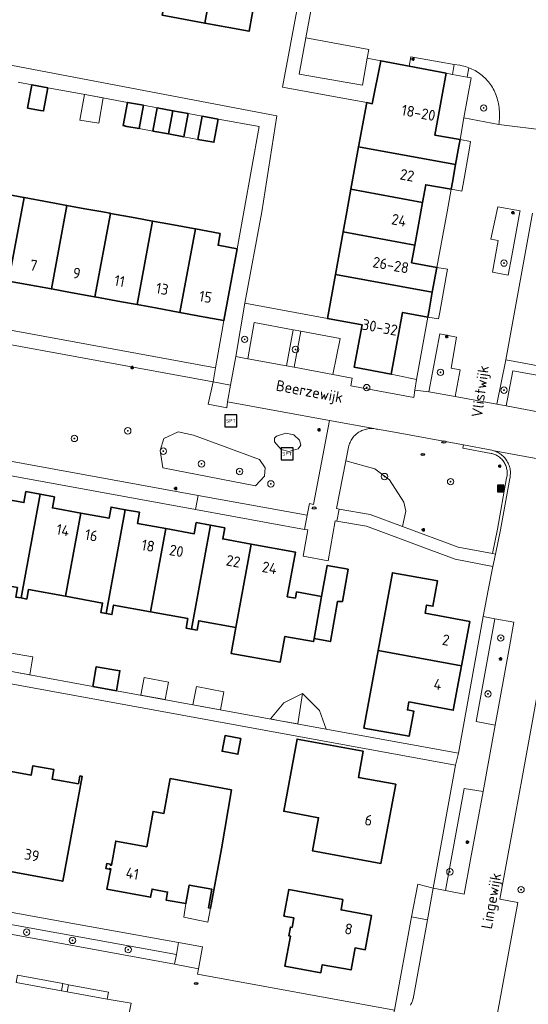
# Model space of a CAD drawing. Header units: metres. Extents: x 152610 to 160096, y 456114 to 462495.
# Tile 580 of 938: x 158520 to 158584, y 460151 to 460274. Entities that reach past the tile are written whole.
import ezdxf
from ezdxf.enums import TextEntityAlignment as Align

# ---------------------------------------------------------------- set-up
doc = ezdxf.new("R2010")
doc.units = ezdxf.units.M
doc.header["$LTSCALE"] = 0.5
doc.layers.get('0').update_dxf_attribs({"linetype": 'CONTINUOUS'})
for name, color, linetype, lineweight in [('B-PV-GR-BEPLANTING_CULTUUR_BODEMBEDEKKER-GV', 251, 'CONTINUOUS', 18), ('B-PV-GR-BEPLANTING_CULTUUR_BOSPLANTSOEN-GV', 251, 'CONTINUOUS', 18), ('B-PV-GR-BEPLANTING_CULTUUR_HEESTERS-GV', 251, 'CONTINUOUS', 18), ('B-PV-GR-BOOM-S', 251, 'CONTINUOUS', 25), ('B-PV-GR-HAAG-GV', 251, 'CONTINUOUS', 13), ('B-PV-IE-MEUBILAIR-S', 251, 'CONTINUOUS', 25), ('B-PV-IE-MEUBILAIR_WEGMEUBILAIR-S', 251, 'CONTINUOUS', 25), ('B-PV-IE-MEUBILAIR_WEGMEUBILAIR_AFVALBAK-S', 251, 'CONTINUOUS', 25), ('B-PV-OG-BEBOUWING-GV', 6, 'CONTINUOUS', 35), ('B-PV-OG-BEBOUWING-T18', 1, 'CONTINUOUS', 18), ('B-PV-OG-BEBOUWING_OVERBOUWING-GV', 251, 'CONTINUOUS', 18), ('B-PV-OG-BEBOUWING_SCHUUR-GV', 251, 'CONTINUOUS', 18), ('B-PV-OG-TERREIN_BEGROEID-GV', 251, 'CONTINUOUS', 18), ('B-PV-OG-TOPOGRAFIE-T18', 1, 'CONTINUOUS', 18), ('B-PV-VH-GESLOTENVERHARDING_KUNSTSTOF-GV', 251, 'CONTINUOUS', 18), ('B-PV-VH-ONVERHARD_ZAND-GV', 251, 'CONTINUOUS', 18), ('B-PV-VH-OPENVERHARDING_BETONSTRAATSTEEN-GV', 251, 'CONTINUOUS', 18), ('B-PV-VH-OPENVERHARDING_STRAATBAKSTEEN-GV', 251, 'CONTINUOUS', 18), ('B-PV-VH-OPENVERHARDING_TEGEL-GV', 251, 'CONTINUOUS', 18)]:
    doc.layers.add(name, color=color, linetype=linetype, lineweight=lineweight)
doc.styles.add('NLCS-ISO', font='NLCS-ISO.ttf')
doc.styles.add('NLCS-ISO-M750-T18', font='NLCS-ISO.ttf', dxfattribs={"height": 1.35})

# ---------------------------------------------------------------- blocks, each defined once
blk = doc.blocks.new('SIE-WEG_AFVALBAK-SO')
h = blk.add_hatch(color=256)
h.dxf.hatch_style = 1
h.paths.add_polyline_path([(-1.5, -1.5), (1.5, -1.5), (1.5, 1.5), (-1.5, 1.5)])
for points in [[(-2, -2), (2, -2), (2, 2), (-2, 2)], [(-1.5, -1.5), (1.5, -1.5), (1.5, 1.5), (-1.5, 1.5)]]:
    blk.add_lwpolyline(points, close=True)
blk = doc.blocks.new('SIE-MEUBILAIR_PAAL_LICHTMAST-SO')
for points in [[(-0.62, 0), (-1, 0)], [(-0.71, 0.71), (-0.44, 0.44)], [(0, 1), (0, 0.62)], [(0.44, 0.44), (0.71, 0.71)], [(1, 0), (0.62, 0)], [(-0.71, -0.71), (-0.44, -0.44)], [(0, -0.62), (0, -1)], [(0.44, -0.44), (0.71, -0.71)]]:
    blk.add_lwpolyline(points)
blk.add_circle((0, 0), 0.5)
blk = doc.blocks.new('SIE-MEUBILAIR_PUT_RIOOLPUT-SO')
blk.add_ellipse((0, 0), major_axis=(1.25, 0), ratio=0.54)
at = {"style": 'NLCS-ISO'}
blk.add_text('ri', height=0.75, dxfattribs=at).set_placement((-0.04, 0.07), align=Align.MIDDLE_CENTER)
blk = doc.blocks.new('SIE-WEG_SPEELTOESTEL-SO')
at = {"flags": 128}
blk.add_lwpolyline([(-3.75, -3.75), (3.75, -3.75), (3.75, 3.75), (-3.75, 3.75)], close=True, dxfattribs=at)
at = {"style": 'NLCS-ISO'}
blk.add_text('SPT', height=2.25, dxfattribs=at).set_placement((0, 0), align=Align.MIDDLE_CENTER)
blk = doc.blocks.new('SGR-BOOM_GBKN-SO')
at = {"linetype": 'ByBlock', "lineweight": 18}
h = blk.add_hatch(color=0, dxfattribs=at)
h.dxf.hatch_style = 1
edge = h.paths.add_edge_path()
edge.add_arc((0, 0), 0.25, 0, 360)
at = {"color": 0, "linetype": 'ByBlock', "lineweight": 18}
for radius in [2, 0.25]:
    blk.add_circle((0, 0), radius, dxfattribs=at)
at = {"color": 0, "linetype": 'ByBlock', "lineweight": 18, "style": 'NLCS-ISO'}
blk.add_attdef('SOORT', (2.5, 0), '', height=1.5, dxfattribs=at)

msp = doc.modelspace()

# ---------------------------------------------------------------- linework, layer by layer
at = {"layer": 'B-PV-GR-BEPLANTING_CULTUUR_BODEMBEDEKKER-GV', "flags": 128}
for points in [[(158582.68, 460250.13), (158579.885, 460250.641), (158579.007, 460246.602), (158579.93, 460246.43), (158579.22, 460242.48), (158581.19, 460242.12), (158581.64, 460244.53), (158582.656, 460250)], [(158555.31, 460235.14), (158554.34, 460235.31), (158553.51, 460230.82), (158554.47, 460230.62)], [(158574.73, 460234.39), (158572.64, 460234.8), (158571.29, 460227.54), (158574.58, 460226.96), (158575.19, 460230.3), (158574.06, 460230.5)], [(158584.24, 460230.94), (158580.9, 460231.55), (158579.78, 460226), (158580.95, 460225.81), (158581.75, 460230.18), (158588.95, 460228.87), (158588.19, 460224.43), (158589.18, 460224.27), (158589.97, 460228.7), (158587.21, 460230.39)], [(158578.05, 460177.67), (158575.7, 460178.07), (158573.37, 460165.32), (158575.69, 460164.88), (158576.49, 460169.18)]]:
    msp.add_lwpolyline(points, close=True, dxfattribs=at)
at = {"layer": 'B-PV-GR-BEPLANTING_CULTUUR_BOSPLANTSOEN-GV', "flags": 128}
for points in [[(158546.554, 460228.392), (158544.384, 460228.791), (158543.74, 460226.017), (158546.068, 460225.572), (158546.18, 460226.29)], [(158541.906, 460222.166), (158540.011, 460222.552), (158538.242, 460221.734), (158537.751, 460220.23), (158538.11, 460218.084), (158549.655, 460215.826), (158550.794, 460217.043), (158550.86, 460218.076), (158550.177, 460219.102)], [(158564.54, 460217.929), (158560.932, 460218.935), (158559.784, 460212.977), (158560.1, 460212.92), (158563.96, 460212.24), (158567.985, 460210.752), (158568.418, 460212.646), (158568.167, 460213.794), (158566.394, 460216.583)]]:
    msp.add_lwpolyline(points, close=True, dxfattribs=at)
at = {"layer": 'B-PV-GR-BEPLANTING_CULTUUR_HEESTERS-GV', "flags": 128}
msp.add_lwpolyline([(158554.941, 460275.79), (158553.04, 460265.59), (158561.698, 460263.989), (158563.53, 460263.65), (158564.236, 460263.512), (158565.282, 460268.877), (158563.589, 460269.202), (158562.989, 460265.805), (158555.09, 460267.2), (158555.936, 460271.748), (158557.737, 460281.431)], dxfattribs=at)
for points in [[(158573.436, 460267.311), (158574.237, 460267.159), (158574.465, 460268.416), (158572.59, 460268.73), (158569.049, 460269.348), (158568.84, 460268.194)], [(158575.67, 460261.75), (158580.009, 460260.92), (158580.046, 460261.154), (158580.075, 460261.389), (158580.096, 460261.624), (158580.109, 460261.861), (158580.114, 460262.098), (158580.111, 460262.334), (158580.1, 460262.571), (158580.081, 460262.807), (158580.054, 460263.042), (158580.019, 460263.276), (158579.977, 460263.509), (158579.926, 460263.74), (158579.868, 460263.969), (158579.802, 460264.197), (158579.728, 460264.422), (158579.647, 460264.644), (158579.558, 460264.863), (158579.52, 460264.951), (158579.433, 460265.172), (158579.331, 460265.363), (158579.221, 460265.551), (158579.105, 460265.734), (158578.982, 460265.913), (158578.853, 460266.088), (158578.717, 460266.257), (158578.575, 460266.421), (158578.427, 460266.58), (158578.273, 460266.734), (158578.114, 460266.881), (158577.95, 460267.023), (158577.78, 460267.159), (158577.606, 460267.288), (158577.427, 460267.411), (158577.243, 460267.527), (158577.055, 460267.636), (158576.864, 460267.738), (158576.669, 460267.833), (158576.47, 460267.921), (158576.268, 460268.001), (158576.053, 460266.816), (158576.56, 460266.72)], [(158558.633, 460236.708), (158548.316, 460238.603), (158547.19, 460231.96), (158548.02, 460231.81), (158548.69, 460231.69), (158549.51, 460236.22), (158554.34, 460235.31), (158555.31, 460235.14), (158560.23, 460234.22), (158559.3, 460229.73), (158561.721, 460229.278), (158561.54, 460228.3), (158569.42, 460226.84), (158569.554, 460227.752), (158569.755, 460229.114), (158566.602, 460229.751), (158561.99, 460230.62), (158562.98, 460235.91)], [(158539.784, 460157.332), (158514.73, 460161.88), (158514.513, 460160.714), (158539.57, 460156.14)], [(158519.783, 460153.847), (158525.471, 460152.816), (158525.635, 460153.704), (158519.951, 460154.754)], [(158526.182, 460152.687), (158531.16, 460151.785), (158531.34, 460152.65), (158526.346, 460153.573)]]:
    msp.add_lwpolyline(points, close=True, dxfattribs=at)
at = {"layer": 'B-PV-GR-HAAG-GV', "flags": 128}
for points in [[(158579.245, 460220.234), (158579.235, 460220.237), (158579.13, 460220.26), (158575.604, 460220.923), (158575.53, 460220.53), (158579.05, 460219.868), (158579.135, 460219.85), (158579.137, 460219.849), (158579.269, 460219.814), (158579.395, 460219.773), (158579.518, 460219.727), (158579.636, 460219.674), (158579.753, 460219.614), (158579.867, 460219.549), (158579.977, 460219.478), (158580.084, 460219.399), (158580.187, 460219.317), (158580.283, 460219.23), (158580.377, 460219.136), (158580.464, 460219.04), (158580.546, 460218.937), (158580.625, 460218.83), (158580.696, 460218.72), (158580.76, 460218.608), (158580.819, 460218.49), (158580.874, 460218.368), (158580.921, 460218.246), (158580.961, 460218.122), (158580.995, 460217.996), (158581.021, 460217.868), (158581.041, 460217.737), (158581.055, 460217.605), (158581.062, 460217.476), (158581.061, 460217.345), (158581.054, 460217.212), (158581.04, 460217.083), (158581.019, 460216.954), (158580.988, 460216.807), (158579.837, 460210.426), (158579.209, 460207.367), (158579.602, 460207.292), (158580.23, 460210.35), (158581.38, 460216.73), (158581.412, 460216.879), (158581.437, 460217.029), (158581.453, 460217.181), (158581.461, 460217.333), (158581.462, 460217.485), (158581.454, 460217.637), (158581.438, 460217.788), (158581.415, 460217.939), (158581.384, 460218.088), (158581.345, 460218.235), (158581.298, 460218.38), (158581.243, 460218.522), (158581.181, 460218.661), (158581.113, 460218.797), (158581.037, 460218.929), (158580.954, 460219.057), (158580.864, 460219.18), (158580.769, 460219.299), (158580.667, 460219.412), (158580.559, 460219.52), (158580.446, 460219.622), (158580.327, 460219.717), (158580.204, 460219.807), (158580.076, 460219.89), (158579.944, 460219.966), (158579.809, 460220.035), (158579.67, 460220.097), (158579.527, 460220.151), (158579.382, 460220.198)], [(158581.88, 460198.8), (158579.513, 460199.245), (158577.21, 460186.41), (158579.568, 460185.979), (158581.33, 460195.72)]]:
    msp.add_lwpolyline(points, close=True, dxfattribs=at)
msp.add_lwpolyline([(158568.986, 460151.041), (158569.053, 460151.14), (158569.113, 460151.244), (158569.167, 460151.351), (158569.213, 460151.461), (158569.252, 460151.574), (158569.283, 460151.69), (158569.306, 460151.807), (158569.31, 460151.83), (158571.11, 460161.68), (158569.11, 460162.03), (158566.981, 460150.386)], dxfattribs=at)
at = {"layer": 'B-PV-OG-BEBOUWING-GV', "flags": 128}
for points in [[(158543.34, 460286.018), (158542.444, 460286.182), (158541.87, 460283.05), (158539.66, 460283.45), (158538.03, 460274.54), (158543.34, 460273.57), (158545.541, 460285.616)], [(158547.82, 460285.2), (158545.541, 460285.616), (158543.34, 460273.57), (158548.86, 460272.56), (158549.63, 460276.77), (158554.941, 460275.79), (158555.799, 460280.49), (158548.07, 460281.91), (158548.644, 460285.05)], [(158568.84, 460268.194), (158565.282, 460268.877), (158564.236, 460263.512), (158563.53, 460263.65), (158562.53, 460258.139), (158574.62, 460255.93), (158575.038, 460258.207), (158575.189, 460259.029), (158572.04, 460259.6), (158573.436, 460267.311)], [(158523.74, 460265.501), (158521.759, 460265.866), (158521.22, 460262.96), (158522.819, 460262.67), (158523.21, 460262.6)], [(158535.67, 460263.31), (158533.689, 460263.677), (158533.16, 460260.77), (158533.618, 460260.685), (158535.14, 460260.41)], [(158539.35, 460262.636), (158537.41, 460262.99), (158536.87, 460260.09), (158538.817, 460259.736)], [(158541.25, 460262.289), (158539.35, 460262.636), (158538.817, 460259.736), (158538.821, 460259.735), (158540.72, 460259.39)], [(158545, 460261.6), (158543, 460261.967), (158542.47, 460259.06), (158544.229, 460258.742), (158544.47, 460258.7)], [(158574.62, 460255.93), (158562.53, 460258.139), (158561.57, 460252.83), (158570.51, 460251.19), (158570.91, 460253.4), (158574.061, 460252.831), (158574.219, 460253.707)], [(158517.922, 460254.104), (158515.725, 460254.501), (158515.17, 460251.31), (158515.148, 460251.314), (158513.518, 460242.352), (158513.53, 460242.35), (158516.045, 460241.891), (158518.84, 460241.38), (158518.853, 460241.378), (158520.795, 460251.804), (158520.76, 460251.81), (158517.61, 460252.38)], [(158570.51, 460251.19), (158561.57, 460252.83), (158561.054, 460250), (158560.6, 460247.509), (158569.54, 460245.87), (158570.293, 460249.999)], [(158523.9, 460251.23), (158520.795, 460251.804), (158518.853, 460241.378), (158522.336, 460240.736), (158524.2, 460240.392), (158526.101, 460250.824)], [(158528.35, 460250.41), (158526.101, 460250.824), (158524.2, 460240.392), (158524.21, 460240.39), (158526.565, 460239.96), (158529.58, 460239.41), (158529.606, 460239.405), (158531.571, 460249.827), (158531.5, 460249.84), (158530.618, 460250)], [(158534.64, 460249.26), (158531.571, 460249.827), (158529.606, 460239.405), (158532.926, 460238.8), (158534.9, 460238.44), (158534.904, 460238.439), (158536.819, 460248.862)], [(158538.97, 460248.47), (158536.819, 460248.862), (158534.904, 460238.439), (158537.165, 460238.022), (158540.21, 460237.46), (158540.236, 460237.455), (158542.191, 460247.877), (158542.12, 460247.89)], [(158545.27, 460247.31), (158542.191, 460247.877), (158540.236, 460237.455), (158543.592, 460236.84), (158545.72, 460236.45), (158546.172, 460238.902), (158547.37, 460245.4), (158545, 460245.84)], [(158569.54, 460245.87), (158560.6, 460247.509), (158559.63, 460242.2), (158571.72, 460239.99), (158572.126, 460242.203), (158572.289, 460243.09), (158569.14, 460243.66)], [(158571.72, 460239.99), (158559.63, 460242.2), (158558.633, 460236.708), (158562.98, 460235.91), (158561.99, 460230.62), (158566.602, 460229.751), (158568.01, 460237.46), (158571.161, 460236.89), (158571.313, 460237.733)], [(158522.789, 460214.78), (158521.01, 460215.11), (158520.76, 460213.73), (158517.231, 460214.37), (158517.228, 460214.37), (158515.33, 460203.97), (158519.96, 460203.13), (158519.74, 460201.95), (158520.43, 460201.83)], [(158524.57, 460214.46), (158522.789, 460214.78), (158520.43, 460201.83), (158521.12, 460201.7), (158521.33, 460202.88), (158525.959, 460202.04), (158527.849, 460212.43), (158524.32, 460213.08)], [(158533.419, 460212.84), (158531.64, 460213.17), (158531.39, 460211.79), (158527.849, 460212.43), (158525.959, 460202.04), (158530.58, 460201.19), (158530.37, 460200.01), (158531.049, 460199.89)], [(158535.2, 460212.52), (158533.419, 460212.84), (158531.049, 460199.89), (158531.74, 460199.76), (158531.96, 460200.94), (158536.58, 460200.1), (158538.479, 460210.49), (158534.95, 460211.14)], [(158544.038, 460210.9), (158542.26, 460211.23), (158542.01, 460209.85), (158538.479, 460210.49), (158536.58, 460200.1), (158541.21, 460199.25), (158540.99, 460198.07), (158541.679, 460197.95)], [(158545.82, 460210.58), (158544.041, 460210.9), (158544.038, 460210.9), (158541.679, 460197.95), (158542.372, 460197.829), (158542.58, 460199), (158547.21, 460198.16), (158549.099, 460208.56), (158545.57, 460209.2)], [(158549.099, 460208.56), (158547.21, 460198.16), (158546.622, 460194.923), (158552.725, 460193.818), (158553.334, 460197.042), (158556.897, 460196.392), (158556.963, 460196.756), (158557.91, 460202.024), (158554.78, 460202.59), (158554.63, 460201.81), (158553.62, 460201.99), (158554.63, 460207.55)], [(158561.241, 460205.422), (158558.608, 460205.904), (158557.91, 460202.024), (158556.963, 460196.756), (158559.008, 460196.381), (158559.909, 460201.395), (158560.517, 460201.394)], [(158572.146, 460203.994), (158566.75, 460204.982), (158564.97, 460195.29), (158575.365, 460193.384), (158576.38, 460198.9), (158570.83, 460199.93), (158571.01, 460200.94), (158571.8, 460200.79), (158572.381, 460203.951)], [(158575.365, 460193.384), (158564.97, 460195.29), (158563.19, 460185.6), (158568.82, 460184.57), (158569.4, 460187.71), (158568.61, 460187.86), (158568.8, 460188.87), (158574.34, 460187.82)], [(158529.357, 460190.796), (158532.321, 460190.254), (158532.738, 460192.744), (158529.791, 460193.258)], [(158547.824, 460184.308), (158545.857, 460184.666), (158545.499, 460182.698), (158547.466, 460182.34)], [(158563.09, 460182.71), (158554.85, 460184.23), (158553.18, 460175.21), (158557.52, 460174.41), (158556.76, 460170.28), (158565.304, 460168.704), (158567.16, 460178.59), (158562.49, 460179.45)], [(158517.071, 460175.077), (158516.48, 460171.84), (158517.66, 460171.62), (158517.01, 460168.07), (158525.618, 460166.489), (158528.02, 460179.57), (158527.75, 460179.62), (158527.57, 460178.64), (158524.29, 460179.24), (158524.5, 460180.42), (158521.89, 460180.9), (158521.67, 460179.72), (158518.277, 460180.337), (158518.48, 460181.26), (158517.3, 460181.48), (158517.08, 460180.3), (158514.66, 460180.74), (158513.733, 460175.664)], [(158546.66, 460177.91), (158539.03, 460179.3), (158538.23, 460174.94), (158536.89, 460175.19), (158536.09, 460170.78), (158532.23, 460171.49), (158531.68, 460168.49), (158531.53, 460168.51), (158531.55, 460168.61), (158531.11, 460168.69), (158530.99, 460168.06), (158531.44, 460167.98), (158531.45, 460168.08), (158531.6, 460168.05), (158531.13, 460165.49), (158536.56, 460164.49), (158536.75, 460165.5), (158538.69, 460165.14), (158538.51, 460164.14), (158540.97, 460163.69), (158541.39, 460166.01), (158544.23, 460165.49), (158543.799, 460163.162), (158544.06, 460163.11), (158545.41, 460170.53)], [(158560.56, 460164.19), (158553.81, 460165.44), (158553.2, 460162.14), (158554.45, 460161.91), (158554.23, 460160.72), (158554.02, 460160.76), (158553.82, 460159.67), (158554.03, 460159.63), (158553.34, 460155.88), (158557.8, 460155.06), (158557.99, 460156.07), (158561.58, 460155.41), (158562.09, 460158.17), (158563.35, 460157.94), (158564.13, 460162.21), (158560.33, 460162.91)]]:
    msp.add_lwpolyline(points, close=True, dxfattribs=at)
at = {"layer": 'B-PV-OG-BEBOUWING_OVERBOUWING-GV', "flags": 128}
for points in [[(158537.41, 460262.99), (158535.67, 460263.31), (158535.14, 460260.41), (158536.87, 460260.09)], [(158543, 460261.967), (158541.25, 460262.289), (158540.72, 460259.39), (158542.47, 460259.06)], [(158554.932, 460186.118), (158555.52, 460189.892), (158553.206, 460188.731), (158551.519, 460186.742), (158552.733, 460186.52)], [(158557.65, 460187.806), (158555.52, 460189.892), (158554.932, 460186.118), (158555.045, 460186.097), (158558.495, 460185.466)], [(158544.23, 460165.49), (158541.39, 460166.01), (158540.97, 460163.69), (158540.703, 460161.986), (158543.728, 460161.387), (158544.06, 460163.11), (158543.799, 460163.162)]]:
    msp.add_lwpolyline(points, close=True, dxfattribs=at)
at = {"layer": 'B-PV-OG-BEBOUWING_SCHUUR-GV', "flags": 128}
for points in [[(158528.613, 460264.608), (158528.328, 460264.66), (158527.748, 460261.473), (158530.099, 460261.063), (158530.671, 460264.231)], [(158521.889, 460194.508), (158518.944, 460194.989), (158518.539, 460192.775), (158521.517, 460192.23)], [(158538.785, 460191.342), (158535.762, 460191.896), (158535.359, 460189.698), (158538.382, 460189.145)], [(158545.713, 460190.107), (158542.287, 460190.765), (158541.853, 460188.51), (158545.286, 460187.882)]]:
    msp.add_lwpolyline(points, close=True, dxfattribs=at)
at = {"layer": 'B-PV-OG-TERREIN_BEGROEID-GV', "flags": 128}
for points in [[(158544.384, 460228.791), (158515.303, 460234.142), (158514.429, 460229.718), (158513.7, 460227.42), (158512.36, 460220.14), (158516.777, 460219.333), (158542.52, 460214.632), (158556.112, 460212.15), (158556.4, 460213.63), (158556.89, 460213.5), (158558.906, 460223.982), (158546.18, 460226.29), (158546.068, 460225.572), (158543.74, 460226.017)], [(158540.011, 460222.552), (158541.906, 460222.166), (158550.177, 460219.102), (158550.86, 460218.076), (158550.794, 460217.043), (158549.655, 460215.826), (158538.11, 460218.084), (158537.751, 460220.23), (158538.242, 460221.734)], [(158554.427, 460222.194), (158555.135, 460221.519), (158555.308, 460220.919), (158554.974, 460220.453), (158553.812, 460220.1), (158552.869, 460220.349), (158552.035, 460221.297), (158552.014, 460221.761), (158552.26, 460222.038), (158553.452, 460222.379)], [(158567, 460222.54), (158564.87, 460222.88), (158564.721, 460222.915), (158564.571, 460222.943), (158564.418, 460222.962), (158564.267, 460222.974), (158564.114, 460222.977), (158563.961, 460222.973), (158563.809, 460222.96), (158563.657, 460222.94), (158563.507, 460222.912), (158563.359, 460222.876), (158563.212, 460222.832), (158563.068, 460222.78), (158562.927, 460222.721), (158562.789, 460222.655), (158562.655, 460222.582), (158562.525, 460222.502), (158562.399, 460222.415), (158562.278, 460222.321), (158562.162, 460222.222), (158562.052, 460222.116), (158561.947, 460222.005), (158561.848, 460221.889), (158561.755, 460221.767), (158561.668, 460221.641), (158561.589, 460221.51), (158561.516, 460221.376), (158561.451, 460221.238), (158561.393, 460221.096), (158561.342, 460220.952), (158561.299, 460220.806), (158561.264, 460220.657), (158561.26, 460220.64), (158560.932, 460218.935), (158564.54, 460217.929), (158566.394, 460216.583), (158568.167, 460213.794), (158568.418, 460212.646), (158567.985, 460210.752), (158574.94, 460208.18), (158579.209, 460207.367), (158579.837, 460210.426), (158580.988, 460216.807), (158581.019, 460216.954), (158581.04, 460217.083), (158581.054, 460217.212), (158581.061, 460217.345), (158581.062, 460217.476), (158581.055, 460217.605), (158581.041, 460217.737), (158581.021, 460217.868), (158580.995, 460217.996), (158580.961, 460218.122), (158580.921, 460218.246), (158580.874, 460218.368), (158580.819, 460218.49), (158580.76, 460218.608), (158580.696, 460218.72), (158580.625, 460218.83), (158580.546, 460218.937), (158580.464, 460219.04), (158580.377, 460219.136), (158580.283, 460219.23), (158580.187, 460219.317), (158580.084, 460219.399), (158579.977, 460219.478), (158579.867, 460219.549), (158579.753, 460219.614), (158579.636, 460219.674), (158579.518, 460219.727), (158579.395, 460219.773), (158579.269, 460219.814), (158579.137, 460219.849), (158579.135, 460219.85), (158579.05, 460219.868), (158575.53, 460220.53), (158575.604, 460220.923)]]:
    msp.add_lwpolyline(points, close=True, dxfattribs=at)
at = {"layer": 'B-PV-VH-GESLOTENVERHARDING_KUNSTSTOF-GV', "flags": 128}
msp.add_lwpolyline([(158554.427, 460222.194), (158553.452, 460222.379), (158552.26, 460222.038), (158552.014, 460221.761), (158552.035, 460221.297), (158552.869, 460220.349), (158553.812, 460220.1), (158554.974, 460220.453), (158555.308, 460220.919), (158555.135, 460221.519)], close=True, dxfattribs=at)
at = {"layer": 'B-PV-VH-ONVERHARD_ZAND-GV', "flags": 128}
for points in [[(158579.245, 460220.234), (158579.235, 460220.237), (158579.13, 460220.26), (158575.604, 460220.923), (158575.53, 460220.53), (158579.05, 460219.868), (158579.135, 460219.85), (158579.137, 460219.849), (158579.269, 460219.814), (158579.395, 460219.773), (158579.518, 460219.727), (158579.636, 460219.674), (158579.753, 460219.614), (158579.867, 460219.549), (158579.977, 460219.478), (158580.084, 460219.399), (158580.187, 460219.317), (158580.283, 460219.23), (158580.377, 460219.136), (158580.464, 460219.04), (158580.546, 460218.937), (158580.625, 460218.83), (158580.696, 460218.72), (158580.76, 460218.608), (158580.819, 460218.49), (158580.874, 460218.368), (158580.921, 460218.246), (158580.961, 460218.122), (158580.995, 460217.996), (158581.021, 460217.868), (158581.041, 460217.737), (158581.055, 460217.605), (158581.062, 460217.476), (158581.061, 460217.345), (158581.054, 460217.212), (158581.04, 460217.083), (158581.019, 460216.954), (158580.988, 460216.807), (158579.837, 460210.426), (158579.209, 460207.367), (158579.602, 460207.292), (158580.23, 460210.35), (158581.38, 460216.73), (158581.412, 460216.879), (158581.437, 460217.029), (158581.453, 460217.181), (158581.461, 460217.333), (158581.462, 460217.485), (158581.454, 460217.637), (158581.438, 460217.788), (158581.415, 460217.939), (158581.384, 460218.088), (158581.345, 460218.235), (158581.298, 460218.38), (158581.243, 460218.522), (158581.181, 460218.661), (158581.113, 460218.797), (158581.037, 460218.929), (158580.954, 460219.057), (158580.864, 460219.18), (158580.769, 460219.299), (158580.667, 460219.412), (158580.559, 460219.52), (158580.446, 460219.622), (158580.327, 460219.717), (158580.204, 460219.807), (158580.076, 460219.89), (158579.944, 460219.966), (158579.809, 460220.035), (158579.67, 460220.097), (158579.527, 460220.151), (158579.382, 460220.198)], [(158581.88, 460198.8), (158579.513, 460199.245), (158577.21, 460186.41), (158579.568, 460185.979), (158581.33, 460195.72)]]:
    msp.add_lwpolyline(points, close=True, dxfattribs=at)
at = {"layer": 'B-PV-VH-OPENVERHARDING_BETONSTRAATSTEEN-GV', "flags": 128}
for points in [[(158557.737, 460281.431), (158555.936, 460271.748), (158563.779, 460270.281), (158563.589, 460269.202), (158565.282, 460268.877), (158568.84, 460268.194), (158569.049, 460269.348), (158572.59, 460268.73), (158574.465, 460268.416), (158575.154, 460268.301), (158575.223, 460268.289), (158575.436, 460268.247), (158575.648, 460268.197), (158575.857, 460268.139), (158576.064, 460268.074), (158576.268, 460268.001), (158576.47, 460267.921), (158576.669, 460267.833), (158576.864, 460267.738), (158577.055, 460267.636), (158577.243, 460267.527), (158577.427, 460267.411), (158577.606, 460267.288), (158577.78, 460267.159), (158577.95, 460267.023), (158578.114, 460266.881), (158578.273, 460266.734), (158578.427, 460266.58), (158578.575, 460266.421), (158578.717, 460266.257), (158578.853, 460266.088), (158578.982, 460265.913), (158579.105, 460265.734), (158579.221, 460265.551), (158579.331, 460265.363), (158579.433, 460265.172), (158579.52, 460264.951), (158579.558, 460264.863), (158579.647, 460264.644), (158579.728, 460264.422), (158579.802, 460264.197), (158579.868, 460263.969), (158579.926, 460263.74), (158579.977, 460263.509), (158580.019, 460263.276), (158580.054, 460263.042), (158580.081, 460262.807), (158580.1, 460262.571), (158580.111, 460262.334), (158580.114, 460262.098), (158580.109, 460261.861), (158580.096, 460261.624), (158580.075, 460261.389), (158580.046, 460261.154), (158580.009, 460260.92), (158586.03, 460260.16)], [(158586.03, 460260.16), (158580.009, 460260.92), (158575.67, 460261.75), (158575.189, 460259.029), (158576.496, 460258.791), (158576.349, 460257.96), (158575.559, 460253.49), (158575.4, 460252.588), (158574.061, 460252.831), (158573.56, 460249.999), (158572.289, 460243.09), (158573.62, 460242.848), (158573.459, 460241.96), (158572.649, 460237.5), (158572.495, 460236.65), (158571.161, 460236.89), (158569.755, 460229.114), (158569.554, 460227.752), (158571.29, 460227.54), (158572.64, 460234.8), (158574.73, 460234.39), (158574.06, 460230.5), (158575.19, 460230.3), (158574.58, 460226.96), (158579.78, 460226), (158580.9, 460231.55), (158584.2, 460249.83)], [(158588.19, 460224.43), (158580.95, 460225.81), (158579.78, 460226), (158574.58, 460226.96), (158571.29, 460227.54), (158569.554, 460227.752), (158569.42, 460226.84), (158561.54, 460228.3), (158561.721, 460229.278), (158559.3, 460229.73), (158554.47, 460230.62), (158553.51, 460230.82), (158548.69, 460231.69), (158548.02, 460231.81), (158547.19, 460231.96), (158546.554, 460228.392), (158546.18, 460226.29), (158558.906, 460223.982), (158564.418, 460222.962), (158564.571, 460222.943), (158564.721, 460222.915), (158564.87, 460222.88), (158567, 460222.54), (158575.604, 460220.923), (158579.13, 460220.26), (158579.235, 460220.237), (158579.245, 460220.234), (158587.39, 460218.75)], [(158587.39, 460218.75), (158579.245, 460220.234), (158579.382, 460220.198), (158579.527, 460220.151), (158579.67, 460220.097), (158579.809, 460220.035), (158579.944, 460219.966), (158580.076, 460219.89), (158580.204, 460219.807), (158580.327, 460219.717), (158580.446, 460219.622), (158580.559, 460219.52), (158580.667, 460219.412), (158580.769, 460219.299), (158580.864, 460219.18), (158580.954, 460219.057), (158581.037, 460218.929), (158581.113, 460218.797), (158581.181, 460218.661), (158581.243, 460218.522), (158581.298, 460218.38), (158581.345, 460218.235), (158581.384, 460218.088), (158581.415, 460217.939), (158581.438, 460217.788), (158581.454, 460217.637), (158581.462, 460217.485), (158581.461, 460217.333), (158581.453, 460217.181), (158581.437, 460217.029), (158581.412, 460216.879), (158581.38, 460216.73), (158580.23, 460210.35), (158579.602, 460207.292), (158579.29, 460205.771), (158578.68, 460202.79), (158578.083, 460199.514), (158579.513, 460199.245), (158581.88, 460198.8), (158581.33, 460195.72), (158579.568, 460185.979), (158578.05, 460177.67), (158576.49, 460169.18), (158575.69, 460164.88), (158573.37, 460165.32), (158571.842, 460165.61), (158571.11, 460161.68), (158569.31, 460151.83), (158569.306, 460151.807), (158569.283, 460151.69), (158569.252, 460151.574), (158569.213, 460151.461), (158569.167, 460151.351), (158569.113, 460151.244), (158569.053, 460151.14), (158568.986, 460151.041)], [(158579.466, 460148.083), (158580.04, 460151.13), (158582.385, 460163.821), (158580.163, 460164.229), (158582.05, 460174.66), (158582.97, 460179.65), (158585.76, 460194.98)], [(158519.951, 460154.754), (158525.635, 460153.704), (158526.346, 460153.573), (158531.34, 460152.65), (158531.16, 460151.785), (158534.15, 460151.26), (158533.869, 460149.8), (158543.75, 460147.98), (158546.59, 460147.46), (158546.555, 460146.985), (158552.643, 460145.889), (158552.71, 460146.34), (158560.79, 460144.84), (158565.4, 460143.97), (158566.981, 460150.386), (158542.416, 460154.896), (158542.54, 460155.56), (158539.57, 460156.14), (158514.513, 460160.714)]]:
    msp.add_lwpolyline(points, dxfattribs=at)
for points in [[(158563.779, 460270.281), (158555.936, 460271.748), (158555.09, 460267.2), (158562.989, 460265.805), (158563.589, 460269.202)], [(158574.237, 460267.159), (158576.053, 460266.816), (158576.268, 460268.001), (158576.064, 460268.074), (158575.857, 460268.139), (158575.648, 460268.197), (158575.436, 460268.247), (158575.223, 460268.289), (158575.154, 460268.301), (158574.465, 460268.416)], [(158579.007, 460246.602), (158579.885, 460250.641), (158582.68, 460250.13), (158582.656, 460250), (158581.64, 460244.53), (158581.19, 460242.12), (158579.22, 460242.48), (158579.93, 460246.43)], [(158554.34, 460235.31), (158549.51, 460236.22), (158548.69, 460231.69), (158553.51, 460230.82)], [(158560.23, 460234.22), (158555.31, 460235.14), (158554.47, 460230.62), (158559.3, 460229.73)], [(158588.95, 460228.87), (158581.75, 460230.18), (158580.95, 460225.81), (158588.19, 460224.43)], [(158564.418, 460222.962), (158558.906, 460223.982), (158556.89, 460213.5), (158556.4, 460213.63), (158556.112, 460212.15), (158555.776, 460210.395), (158556.19, 460210.32), (158555.61, 460207.03), (158558.708, 460206.462), (158559.598, 460211.447), (158559.82, 460211.41), (158560.1, 460212.92), (158559.784, 460212.977), (158560.932, 460218.935), (158561.26, 460220.64), (158561.264, 460220.657), (158561.299, 460220.806), (158561.342, 460220.952), (158561.393, 460221.096), (158561.451, 460221.238), (158561.516, 460221.376), (158561.589, 460221.51), (158561.668, 460221.641), (158561.755, 460221.767), (158561.848, 460221.889), (158561.947, 460222.005), (158562.052, 460222.116), (158562.162, 460222.222), (158562.278, 460222.321), (158562.399, 460222.415), (158562.525, 460222.502), (158562.655, 460222.582), (158562.789, 460222.655), (158562.927, 460222.721), (158563.068, 460222.78), (158563.212, 460222.832), (158563.359, 460222.876), (158563.507, 460222.912), (158563.657, 460222.94), (158563.809, 460222.96), (158563.961, 460222.973), (158564.114, 460222.977), (158564.267, 460222.974)], [(158571.842, 460165.61), (158569.9, 460166.11), (158569.11, 460162.03), (158571.11, 460161.68)], [(158543.05, 460158.279), (158540.049, 460158.826), (158539.784, 460157.332), (158539.57, 460156.14), (158542.54, 460155.56)]]:
    msp.add_lwpolyline(points, close=True, dxfattribs=at)
at = {"layer": 'B-PV-VH-OPENVERHARDING_STRAATBAKSTEEN-GV', "flags": 128}
msp.add_lwpolyline([(158574.63, 460180.95), (158574.98, 460182.45), (158555.045, 460186.097), (158552.733, 460186.52), (158532.321, 460190.254), (158529.357, 460190.796), (158518.539, 460192.775), (158513.455, 460193.705), (158513.183, 460192.201)], close=True, dxfattribs=at)
at = {"layer": 'B-PV-VH-OPENVERHARDING_TEGEL-GV', "flags": 128}
for points in [[(158520.05, 460266.179), (158521.759, 460265.866), (158523.74, 460265.501), (158528.613, 460264.608), (158533.689, 460263.677), (158535.67, 460263.31), (158537.41, 460262.99), (158539.35, 460262.636), (158541.25, 460262.289), (158543, 460261.967), (158545, 460261.6), (158550.13, 460260.66), (158548.211, 460250), (158547.37, 460245.4), (158546.172, 460238.902), (158545.72, 460236.45), (158545.471, 460234.998), (158544.65, 460230.56), (158544.384, 460228.791), (158546.554, 460228.392), (158547.19, 460231.96), (158548.316, 460238.603), (158550.436, 460249.999), (158552.32, 460262.01), (158514.941, 460269.129)], [(158515.303, 460234.142), (158544.384, 460228.791), (158544.65, 460230.56), (158501.61, 460238.44)], [(158514.73, 460161.88), (158539.784, 460157.332), (158540.049, 460158.826), (158527.34, 460161.14), (158500, 460166.088)]]:
    msp.add_lwpolyline(points, dxfattribs=at)
for points in [[(158508.881, 460220.781), (158506.783, 460221.167), (158502.79, 460221.9), (158503.2, 460219.99), (158542.171, 460212.878), (158542.52, 460214.632), (158516.777, 460219.333), (158512.36, 460220.14)], [(158556.112, 460212.15), (158542.52, 460214.632), (158542.171, 460212.878), (158555.776, 460210.395)], [(158563.96, 460212.24), (158560.1, 460212.92), (158559.82, 460211.41), (158563.51, 460210.8), (158572.982, 460207.258), (158574.58, 460206.66), (158579.29, 460205.771), (158579.602, 460207.292), (158579.209, 460207.367), (158574.94, 460208.18), (158567.985, 460210.752)], [(158574.98, 460182.45), (158574.63, 460180.95), (158571.842, 460165.61), (158573.37, 460165.32), (158575.7, 460178.07), (158578.05, 460177.67), (158579.568, 460185.979), (158577.21, 460186.41), (158579.513, 460199.245), (158578.083, 460199.514)], [(158526.182, 460152.687), (158526.346, 460153.573), (158525.635, 460153.704), (158525.471, 460152.816)]]:
    msp.add_lwpolyline(points, close=True, dxfattribs=at)

# ---------------------------------------------------------------- block references
at = {"layer": 'B-PV-GR-BOOM-S', "xscale": 0.2, "yscale": 0.2, "zscale": 0.2}
for p in [(158578.124, 460262.969), (158580.661, 460243.623), (158548.312, 460234.109), (158554.655, 460232.84), (158572.732, 460229.986), (158563.535, 460228.083), (158580.661, 460227.766), (158527.064, 460221.74), (158533.724, 460222.692), (158538.164, 460220.155), (158542.921, 460218.569), (158547.678, 460217.617), (158565.755, 460216.983), (158551.581, 460216.067), (158574.001, 460216.349), (158580.254, 460196.833), (158578.668, 460189.856), (158573.911, 460167.656), (158582.791, 460165.436), (158521.104, 460160.133), (158526.829, 460159.104), (158533.785, 460157.949)]:
    msp.add_blockref('SGR-BOOM_GBKN-SO', p, dxfattribs=at)
at = {"layer": 'B-PV-IE-MEUBILAIR-S', "xscale": 0.2, "yscale": 0.2, "zscale": 0.2}
for name, p in [('SIE-MEUBILAIR_PAAL_LICHTMAST-SO', (158569.314, 460269.078)), ('SIE-MEUBILAIR_PAAL_LICHTMAST-SO', (158581.774, 460249.913)), ('SIE-MEUBILAIR_PAAL_LICHTMAST-SO', (158573.517, 460234.451)), ('SIE-MEUBILAIR_PAAL_LICHTMAST-SO', (158534.273, 460230.585)), ('SIE-MEUBILAIR_PAAL_LICHTMAST-SO', (158557.577, 460222.818)), ('SIE-MEUBILAIR_PUT_RIOOLPUT-SO', (158573.17, 460221.3)), ('SIE-MEUBILAIR_PUT_RIOOLPUT-SO', (158570.53, 460219.74)), ('SIE-MEUBILAIR_PAAL_LICHTMAST-SO', (158580.127, 460218.279)), ('SIE-MEUBILAIR_PAAL_LICHTMAST-SO', (158539.689, 460215.5)), ('SIE-MEUBILAIR_PUT_RIOOLPUT-SO', (158556.97, 460213.06)), ('SIE-MEUBILAIR_PAAL_LICHTMAST-SO', (158570.586, 460210.342)), ('SIE-MEUBILAIR_PAAL_LICHTMAST-SO', (158580.239, 460194.23)), ('SIE-MEUBILAIR_PAAL_LICHTMAST-SO', (158576.103, 460171.373)), ('SIE-MEUBILAIR_PUT_RIOOLPUT-SO', (158542.25, 460153.73))]:
    msp.add_blockref(name, p, dxfattribs=at)
at = {"layer": 'B-PV-IE-MEUBILAIR_WEGMEUBILAIR-S', "xscale": 0.2, "yscale": 0.2, "zscale": 0.2}
for p in [(158546.589, 460223.938), (158553.6, 460219.831)]:
    msp.add_blockref('SIE-WEG_SPEELTOESTEL-SO', p, dxfattribs=at)
at = {"layer": 'B-PV-IE-MEUBILAIR_WEGMEUBILAIR_AFVALBAK-S', "xscale": 0.2, "yscale": 0.2, "zscale": 0.2}
msp.add_blockref('SIE-WEG_AFVALBAK-SO', (158580.235, 460215.493), dxfattribs=at)

# ---------------------------------------------------------------- texts
at = {"layer": 'B-PV-OG-BEBOUWING-T18', "style": 'NLCS-ISO-M750-T18'}
for s, rotation, p in [('18-20', 349.6, (158569.998, 460262.377)), ('22', 349.8, (158568.583, 460254.585)), ('24', 349.7, (158567.566, 460248.978)), ('7', 349.6, (158521.98, 460243.344)), ('26-28', 349.6, (158566.545, 460243.381)), ('9', 349.6, (158527.352, 460242.358)), ('11', 349.7, (158532.703, 460241.381)), ('13', 349.6, (158538.024, 460240.405)), ('15', 349.6, (158543.429, 460239.412)), ('30-32', 349.8, (158565.176, 460235.603)), ('14', 349.6, (158525.632, 460210.296)), ('16', 349.7, (158529.175, 460209.65)), ('18', 349.6, (158536.262, 460208.356)), ('20', 349.7, (158539.799, 460207.71)), ('22', 349.7, (158546.888, 460206.42)), ('24', 349.6, (158551.415, 460205.596)), ('2', 349.6, (158573.414, 460196.594)), ('4', 349.6, (158572.394, 460191.055)), ('6', 349.3, (158563.775, 460174.108)), ('39', 349.6, (158521.766, 460169.738)), ('41', 349.6, (158534.298, 460167.449)), ('8', 349.6, (158561.281, 460160.524))]:
    msp.add_text(s, height=1.35, rotation=rotation, dxfattribs=at).set_placement(p, align=Align.MIDDLE)
at = {"layer": 'B-PV-OG-TOPOGRAFIE-T18', "style": 'NLCS-ISO-M750-T18'}
for s, rotation, p in [('Vlistwijk', 82.3, (158577.889, 460227.578)), ('Beerzewijk', 349.3, (158556.367, 460227.41)), ('Lingewijk', 80.1, (158579.271, 460163.996))]:
    msp.add_text(s, height=1.35, rotation=rotation, dxfattribs=at).set_placement(p, align=Align.MIDDLE)

doc.saveas('drawing.dxf')
